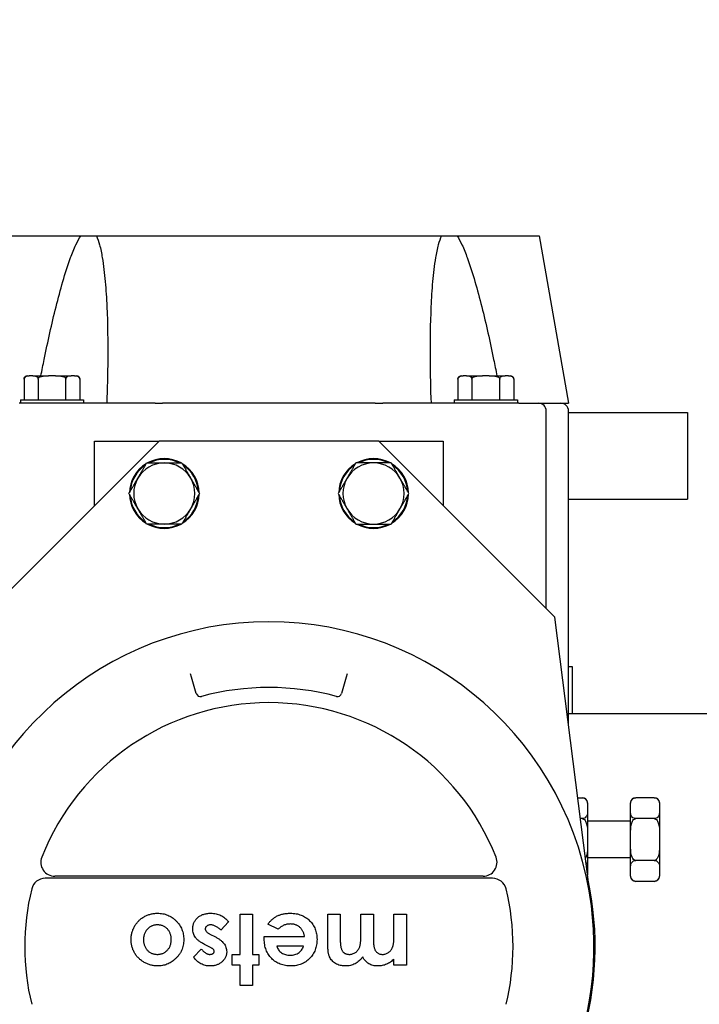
# Model space of a CAD drawing. Header units: inches. Extents: x 24 to 1128, y -58 to 748.
# Tile 316 of 656: x 394 to 399, y 652 to 659. Entities that reach past the tile are written whole.
import ezdxf

# ---------------------------------------------------------------- set-up
doc = ezdxf.new("R2010")
doc.units = ezdxf.units.IN
doc.header["$LTSCALE"] = 32
doc.header["$MEASUREMENT"] = 0
doc.layers.add('Dimension (ANSI)', color=7, linetype='Continuous', lineweight=25)
doc.layers.add('Visible (ANSI)', color=7, linetype='Continuous', lineweight=30)
doc.styles.add('Note Text (ANSI)', font='tahoma.ttf')
doc.dimstyles.new('SB Fraction-16 (ANSI)', dxfattribs={"dimscale": 32, "dimtxt": 0.125, "dimasz": 0.098425, "dimexe": 0.125, "dimexo": 0.0625, "dimgap": 0.031496, "dimtad": 0, "dimtih": 1, "dimtoh": 1, "dimdec": 4, "dimrnd": 1e-08, "dimzin": 0, "dimdsep": 46, "dimlunit": 5, "dimtxsty": 'Note Text (ANSI)', "dimcen": 0.09, "dimdle": 0.393701, "dimclrd": 256, "dimclre": 256, "dimclrt": 256, "dimadec": 0, "dimazin": 3, "dimtfac": 0.96, "dimtofl": 0, "dimtmove": 0, "dimatfit": 3, "dimfxl": 1, "dimfrac": 2, "dimtolj": 1, "dimtzin": 12, "dimlwd": -1, "dimlwe": -1, "dimarcsym": 0})

# ---------------------------------------------------------------- blocks, each defined once
blk = doc.blocks.new('*D19')
at = {"layer": 'Defpoints', "color": 0, "transparency": 16777216}
for p in [(494.2806, 695.4398), (330.5011, 563.4398), (494.2806, 563.4398)]:
    blk.add_point(p, dxfattribs=at)
at = {"layer": 'Dimension (ANSI)', "transparency": 16777216}
for p, q in [((492.2806, 695.4398), (326.5011, 695.4398)), ((330.5011, 692.2902), (330.5011, 632.5309)), ((330.5011, 566.5894), (330.5011, 626.3486)), ((492.2806, 563.4398), (326.5011, 563.4398))]:
    blk.add_line(p, q, dxfattribs=at)
for points in [[(329.9762, 692.2902), (331.026, 692.2902), (330.5011, 695.4398)], [(329.9762, 566.5894), (331.026, 566.5894), (330.5011, 563.4398)]]:
    blk.add_solid(points, dxfattribs=at)
at = {"layer": 'Dimension (ANSI)', "transparency": 16777216, "insert": (326.4205, 631.5231), "char_height": 4, "attachment_point": 1, "style": 'Note Text (ANSI)'}
blk.add_mtext('\\A1;132', dxfattribs=at)

msp = doc.modelspace()

# ---------------------------------------------------------------- linework, layer by layer
at = {"layer": 'Visible (ANSI)'}
for p, q in [((394.00551, 657.51578), (394.59321, 657.51578)), ((394.59321, 657.51578), (394.70519, 657.51578)), ((394.70519, 657.51578), (397.1783, 657.51578)), ((397.1783, 657.51578), (397.29028, 657.51578)), ((397.29028, 657.51578), (397.87797, 657.51578)), ((397.87797, 657.51578), (398.08974, 656.31478)), ((394.18674, 656.48678), (394.18674, 656.33978)), ((394.21174, 656.51178), (394.22424, 656.51178)), ((394.24924, 656.51178), (394.22424, 656.51178)), ((394.24924, 656.51178), (394.36174, 656.51178)), ((394.28674, 656.48678), (394.28674, 656.33978)), ((394.41174, 656.51178), (394.36174, 656.51178)), ((394.41174, 656.51178), (394.52424, 656.51178)), ((394.48674, 656.33978), (394.48674, 656.48678)), ((394.54924, 656.51178), (394.52424, 656.51178)), ((394.54924, 656.51178), (394.56174, 656.51178)), ((394.58674, 656.48678), (394.58674, 656.33978)), ((397.29674, 656.48678), (397.29674, 656.33978)), ((397.32174, 656.51178), (397.33424, 656.51178)), ((397.35924, 656.51178), (397.33424, 656.51178)), ((397.35924, 656.51178), (397.47174, 656.51178)), ((397.39674, 656.48678), (397.39674, 656.33978)), ((397.52174, 656.51178), (397.47174, 656.51178)), ((397.52174, 656.51178), (397.63424, 656.51178)), ((397.59674, 656.33978), (397.59674, 656.48678)), ((397.65924, 656.51178), (397.63424, 656.51178)), ((397.65924, 656.51178), (397.67174, 656.51178)), ((397.69674, 656.48678), (397.69674, 656.33978)), ((394.16024, 656.33978), (394.61324, 656.33978)), ((394.16024, 656.33978), (394.16024, 656.31478)), ((394.61324, 656.33978), (394.61324, 656.31478)), ((397.27024, 656.33978), (397.72324, 656.33978)), ((397.27024, 656.33978), (397.27024, 656.31478)), ((397.72324, 656.33978), (397.72324, 656.31478)), ((394.81933, 656.31478), (394.15074, 656.31478)), ((394.96722, 656.31478), (394.81933, 656.31478)), ((395.1253, 656.31478), (394.96722, 656.31478)), ((395.1253, 656.31478), (395.17916, 656.31478)), ((396.70433, 656.31478), (395.17916, 656.31478)), ((396.70433, 656.31478), (396.75819, 656.31478)), ((396.91627, 656.31478), (396.75819, 656.31478)), ((397.06416, 656.31478), (396.91627, 656.31478)), ((397.73274, 656.31478), (397.06416, 656.31478)), ((397.73274, 656.31478), (397.87474, 656.31478)), ((397.87474, 656.31478), (398.08974, 656.31478)), ((397.92974, 654.84178), (397.92974, 656.25978)), ((398.08974, 654.00422), (398.08974, 656.25978)), ((398.08974, 656.24728), (398.94174, 656.24728)), ((398.94174, 656.24728), (398.94174, 655.62728)), ((395.15424, 656.04228), (393.89174, 654.77978)), ((394.69174, 656.04228), (395.15424, 656.04228)), ((394.69174, 655.57978), (394.69174, 656.04228)), ((396.72924, 656.04228), (395.15424, 656.04228)), ((397.99174, 654.77978), (396.72924, 656.04228)), ((396.72924, 656.04228), (397.19174, 656.04228)), ((397.19174, 656.04228), (397.19174, 655.57978)), ((398.08974, 655.62728), (398.94174, 655.62728)), ((398.25336, 652.70938), (397.99174, 654.77978)), ((398.08974, 654.42678), (398.11471, 654.42678)), ((398.11471, 654.42678), (398.11471, 654.09028)), ((395.38742, 654.35045), (395.3805, 654.37457)), ((396.50299, 654.37457), (396.49607, 654.35045)), ((395.42119, 654.23267), (395.38742, 654.35045)), ((396.49607, 654.35045), (396.4623, 654.23267)), ((398.08974, 654.09028), (399.58363, 654.09028)), ((398.15532, 653.48528), (398.18774, 653.48528)), ((398.22524, 653.44778), (398.22524, 653.42903)), ((398.53424, 653.42903), (398.53424, 653.44778)), ((398.70374, 653.48528), (398.57174, 653.48528)), ((398.74124, 653.44778), (398.74124, 653.42903)), ((398.22524, 653.42903), (398.22524, 653.39153)), ((398.22524, 653.39153), (398.22524, 653.22278)), ((398.53424, 653.39153), (398.53424, 653.42903)), ((398.53424, 653.22278), (398.53424, 653.39153)), ((398.74124, 653.42903), (398.74124, 653.39153)), ((398.74124, 653.39153), (398.74124, 653.22278)), ((398.18774, 653.33528), (398.17427, 653.33528)), ((398.53424, 653.31653), (398.22524, 653.31653)), ((398.70374, 653.33528), (398.57174, 653.33528)), ((398.22524, 653.22278), (398.22524, 653.14778)), ((398.53424, 653.14778), (398.53424, 653.22278)), ((398.74124, 653.22278), (398.74124, 653.14778)), ((398.22524, 653.14778), (398.22524, 652.97903)), ((398.53424, 652.97903), (398.53424, 653.14778)), ((398.74124, 653.14778), (398.74124, 652.97903)), ((398.53424, 653.05403), (398.22524, 653.05403)), ((398.70374, 653.03528), (398.57174, 653.03528)), ((398.22524, 652.97903), (398.22524, 652.94153)), ((398.22524, 652.94153), (398.22524, 652.9319)), ((398.53424, 652.94153), (398.53424, 652.97903)), ((398.53424, 652.92278), (398.53424, 652.94153)), ((398.74124, 652.97903), (398.74124, 652.94153)), ((398.74124, 652.94153), (398.74124, 652.92278)), ((397.54499, 652.90728), (394.3385, 652.90728)), ((397.47682, 652.92228), (394.40666, 652.92228)), ((398.70374, 652.88528), (398.57174, 652.88528)), ((395.65203, 652.59528), (395.59764, 652.53488)), ((395.73536, 652.36181), (395.73536, 652.65027)), ((395.73536, 652.65027), (395.82511, 652.65027)), ((395.82511, 652.65027), (395.82511, 652.36181)), ((396.36357, 652.43773), (396.36357, 652.65027)), ((396.36357, 652.65027), (396.45331, 652.65027)), ((396.45331, 652.65027), (396.45331, 652.46678)), ((396.60075, 652.48711), (396.60075, 652.65027)), ((396.60075, 652.65027), (396.69049, 652.65027)), ((396.69049, 652.65027), (396.69049, 652.47509)), ((396.83793, 652.48941), (396.83793, 652.65027)), ((396.83793, 652.65027), (396.92767, 652.65027)), ((396.92767, 652.65027), (396.92767, 652.28488)), ((396.0092, 652.5418), (395.93408, 652.57755)), ((395.52392, 652.50484), (395.55367, 652.48981)), ((395.90844, 652.47309), (395.90874, 652.49001)), ((395.90874, 652.49001), (396.1969, 652.49001)), ((395.40203, 652.34127), (395.45692, 652.40027)), ((395.51761, 652.41409), (395.48516, 652.43052)), ((396.19049, 652.4195), (395.99818, 652.4195)), ((395.67767, 652.28488), (395.67767, 652.36181)), ((395.67767, 652.36181), (395.73536, 652.36181)), ((395.82511, 652.36181), (395.86998, 652.36181)), ((395.86998, 652.36181), (395.86998, 652.28488)), ((396.83793, 652.28488), (396.83793, 652.32855)), ((395.73536, 652.28488), (395.67767, 652.28488)), ((395.73536, 652.13745), (395.73536, 652.28488)), ((395.82511, 652.28488), (395.82511, 652.13745)), ((395.86998, 652.28488), (395.82511, 652.28488)), ((396.92767, 652.28488), (396.83793, 652.28488)), ((395.82511, 652.13745), (395.73536, 652.13745))]:
    msp.add_line(p, q, dxfattribs=at)
for centre, radius, start, end in [((394.21174, 656.48678), 0.025, 90, 180), ((394.56174, 656.48678), 0.025, 0, 90), ((397.32174, 656.48678), 0.025, 90, 180), ((397.67174, 656.48678), 0.025, 0, 90), ((397.87474, 656.25978), 0.055, 0, 90), ((398.03474, 656.25978), 0.055, 0, 90), ((395.19174, 655.66728), 0.25, 61.163547, 118.836453), ((395.19174, 655.66728), 0.2445, 63.599196, 116.400804), ((396.69174, 655.66728), 0.25, 61.163547, 118.836453), ((396.69174, 655.66728), 0.2445, 63.599196, 116.400804), ((395.19174, 655.66728), 0.25, 121.163547, 178.836453), ((395.19174, 655.66728), 0.2445, 123.599196, 176.400804), ((395.19174, 655.66728), 0.219, 90, 150), ((395.19174, 655.66728), 0.219, 30, 90), ((395.19174, 655.66728), 0.25, 1.163547, 58.836453), ((395.19174, 655.66728), 0.2445, 3.599196, 56.400804), ((396.69174, 655.66728), 0.25, 121.163547, 178.836453), ((396.69174, 655.66728), 0.2445, 123.599196, 176.400804), ((396.69174, 655.66728), 0.219, 90, 150), ((396.69174, 655.66728), 0.219, 30, 90), ((396.69174, 655.66728), 0.25, 1.163547, 58.836453), ((396.69174, 655.66728), 0.2445, 3.599196, 56.400804), ((395.19174, 655.66728), 0.219, 150, 210), ((395.19174, 655.66728), 0.219, 330, 30), ((396.69174, 655.66728), 0.219, 150, 210), ((396.69174, 655.66728), 0.219, 330, 30), ((395.19174, 655.66728), 0.25, 181.163547, 238.836453), ((395.19174, 655.66728), 0.2445, 183.599196, 236.400804), ((395.19174, 655.66728), 0.25, 301.163547, 358.836453), ((395.19174, 655.66728), 0.2445, 303.599196, 356.400804), ((396.69174, 655.66728), 0.25, 181.163547, 238.836453), ((396.69174, 655.66728), 0.2445, 183.599196, 236.400804), ((396.69174, 655.66728), 0.25, 301.163547, 358.836453), ((396.69174, 655.66728), 0.2445, 303.599196, 356.400804), ((395.19174, 655.66728), 0.219, 210, 270), ((395.19174, 655.66728), 0.219, 270, 330), ((396.69174, 655.66728), 0.219, 210, 270), ((396.69174, 655.66728), 0.219, 270, 330), ((395.19174, 655.66728), 0.25, 241.163547, 298.836453), ((395.19174, 655.66728), 0.2445, 243.599196, 296.400804), ((396.69174, 655.66728), 0.25, 241.163547, 298.836453), ((396.69174, 655.66728), 0.2445, 243.599196, 296.400804), ((395.94174, 652.41728), 2.33, 7.201787, 172.798213), ((395.45003, 654.24094), 0.03, 196, 285.08992), ((395.94174, 652.41728), 1.85879, 74.91008, 105.08992), ((396.43346, 654.24094), 0.03, 254.91008, 344), ((395.94174, 652.41728), 1.75, 21.510188, 158.489812), ((398.18774, 653.44778), 0.0375, 0, 90), ((398.57174, 653.44778), 0.0375, 90, 179.999125), ((398.70374, 653.44778), 0.0375, 0, 90), ((394.40666, 653.02228), 0.1, 158.489812, 270), ((397.47682, 653.02228), 0.1, 270, 21.510188), ((395.94174, 652.41728), 2.33837, 167.950185, 225), ((394.3385, 652.80728), 0.1, 90, 166.327982), ((397.54499, 652.80728), 0.1, 13.672018, 90), ((395.94174, 652.41728), 2.33837, 315, 12.049815), ((398.57174, 652.92278), 0.0375, 180.000875, 270), ((398.70374, 652.92278), 0.0375, 270, 0), ((395.94174, 652.41728), 1.75, 166.327982, 193.672018), ((395.94174, 652.41728), 1.75, 346.327982, 13.672018), ((395.94174, 652.41728), 2.33, 172.798213, 7.201787)]:
    msp.add_arc(centre, radius, start, end, dxfattribs=at)
for points, knots in [([(394.30756, 656.51178), (394.3152, 656.5508), (394.32302, 656.58984), (394.35717, 656.75634), (394.3852, 656.88313), (394.43132, 657.06752), (394.44738, 657.128), (394.48166, 657.24612), (394.49979, 657.3038), (394.53109, 657.38893), (394.54378, 657.42105), (394.5688, 657.47452), (394.58027, 657.49665), (394.59321, 657.51578)], [1.5390828, 1.5390828, 1.5390828, 1.5390828, 1.8168128, 1.8168128, 2.7252192, 2.7252192, 3.1794224, 3.1794224, 3.6336256, 3.6336256, 3.8757403, 3.8757403, 4.0568196, 4.0568196, 4.0568196, 4.0568196]), ([(394.70519, 657.51578), (394.71437, 657.49665), (394.72149, 657.47452), (394.73598, 657.42105), (394.74231, 657.38893), (394.75668, 657.3038), (394.76327, 657.24612), (394.77371, 657.128), (394.77746, 657.06752), (394.78577, 656.88313), (394.78739, 656.75634), (394.78584, 656.52398), (394.78344, 656.41872), (394.77973, 656.31478)], [4.516178, 4.516178, 4.516178, 4.516178, 4.6972572, 4.6972572, 4.939372, 4.939372, 5.3935752, 5.3935752, 5.8477784, 5.8477784, 6.7561848, 6.7561848, 7.5030635, 7.5030635, 7.5030635, 7.5030635]), ([(397.1783, 657.51578), (397.16912, 657.49665), (397.16199, 657.47452), (397.14751, 657.42105), (397.14118, 657.38893), (397.1268, 657.3038), (397.12022, 657.24612), (397.10978, 657.128), (397.10602, 657.06752), (397.09771, 656.88313), (397.0961, 656.75634), (397.09765, 656.52398), (397.10005, 656.41872), (397.10375, 656.31478)], [-4.0568196, -4.0568196, -4.0568196, -4.0568196, -3.8757403, -3.8757403, -3.6336256, -3.6336256, -3.1794224, -3.1794224, -2.7252192, -2.7252192, -1.8168128, -1.8168128, -1.069934, -1.069934, -1.069934, -1.069934]), ([(397.29028, 657.51578), (397.30321, 657.49665), (397.31468, 657.47452), (397.3397, 657.42105), (397.3524, 657.38893), (397.38369, 657.3038), (397.40183, 657.24612), (397.4361, 657.128), (397.45216, 657.06752), (397.49829, 656.88313), (397.52631, 656.75634), (397.56047, 656.58984), (397.56829, 656.5508), (397.57593, 656.51178)], [4.516178, 4.516178, 4.516178, 4.516178, 4.6972572, 4.6972572, 4.939372, 4.939372, 5.3935752, 5.3935752, 5.8477784, 5.8477784, 6.7561848, 6.7561848, 7.0339148, 7.0339148, 7.0339148, 7.0339148]), ([(394.18674, 656.48678), (394.18674, 656.48812), (394.18688, 656.48971), (394.18735, 656.49245), (394.1878, 656.49408), (394.18975, 656.49931), (394.19227, 656.50247), (394.20327, 656.51211), (394.21471, 656.51178), (394.22424, 656.51178)], [-0.26467458, -0.26467458, -0.26467458, -0.26467458, -0.25445149, -0.25445149, -0.24258428, -0.24258428, -0.20481753, -0.20481753, -0.05953154, -0.05953154, -0.05953154, -0.05953154]), ([(394.24924, 656.51178), (394.25729, 656.51178), (394.26694, 656.51168), (394.27725, 656.50602), (394.28021, 656.5037), (394.28368, 656.49886), (394.28504, 656.49624), (394.28637, 656.49156), (394.28674, 656.489), (394.28674, 656.48678)], [-0.99432153, -0.99432153, -0.99432153, -0.99432153, -0.87171996, -0.87171996, -0.83136103, -0.83136103, -0.80732819, -0.80732819, -0.7903898, -0.7903898, -0.7903898, -0.7903898]), ([(394.28674, 656.48678), (394.28674, 656.489), (394.2875, 656.49156), (394.29015, 656.49624), (394.29287, 656.49886), (394.2998, 656.5037), (394.30572, 656.50602), (394.32635, 656.51168), (394.34565, 656.51178), (394.36174, 656.51178)], [-0.26346327, -0.26346327, -0.26346327, -0.26346327, -0.24652488, -0.24652488, -0.22249204, -0.22249204, -0.18213311, -0.18213311, -0.05953154, -0.05953154, -0.05953154, -0.05953154]), ([(394.41174, 656.51178), (394.42783, 656.51178), (394.44714, 656.51168), (394.46776, 656.50602), (394.47368, 656.5037), (394.48061, 656.49886), (394.48334, 656.49624), (394.48599, 656.49156), (394.48674, 656.489), (394.48674, 656.48678)], [-0.99432153, -0.99432153, -0.99432153, -0.99432153, -0.87171996, -0.87171996, -0.83136103, -0.83136103, -0.80732819, -0.80732819, -0.7903898, -0.7903898, -0.7903898, -0.7903898]), ([(394.48674, 656.48678), (394.48674, 656.48812), (394.48688, 656.48971), (394.48735, 656.49245), (394.4878, 656.49408), (394.48975, 656.49931), (394.49227, 656.50247), (394.50327, 656.51211), (394.51471, 656.51178), (394.52424, 656.51178)], [-0.26467458, -0.26467458, -0.26467458, -0.26467458, -0.25445149, -0.25445149, -0.24258428, -0.24258428, -0.20481753, -0.20481753, -0.05953154, -0.05953154, -0.05953154, -0.05953154]), ([(394.54924, 656.51178), (394.55878, 656.51178), (394.57022, 656.51211), (394.58122, 656.50247), (394.58374, 656.49931), (394.58568, 656.49408), (394.58614, 656.49245), (394.58661, 656.48971), (394.58674, 656.48812), (394.58674, 656.48678)], [-0.99916678, -0.99916678, -0.99916678, -0.99916678, -0.85388079, -0.85388079, -0.81611404, -0.81611404, -0.80424683, -0.80424683, -0.79402374, -0.79402374, -0.79402374, -0.79402374]), ([(397.29674, 656.48678), (397.29674, 656.48812), (397.29688, 656.48971), (397.29735, 656.49245), (397.2978, 656.49408), (397.29975, 656.49931), (397.30227, 656.50247), (397.31327, 656.51211), (397.32471, 656.51178), (397.33424, 656.51178)], [-0.26467458, -0.26467458, -0.26467458, -0.26467458, -0.25445149, -0.25445149, -0.24258428, -0.24258428, -0.20481753, -0.20481753, -0.05953154, -0.05953154, -0.05953154, -0.05953154]), ([(397.35924, 656.51178), (397.36878, 656.51178), (397.38022, 656.51211), (397.39122, 656.50247), (397.39374, 656.49931), (397.39568, 656.49408), (397.39614, 656.49245), (397.39661, 656.48971), (397.39674, 656.48812), (397.39674, 656.48678)], [-0.99916678, -0.99916678, -0.99916678, -0.99916678, -0.85388079, -0.85388079, -0.81611404, -0.81611404, -0.80424683, -0.80424683, -0.79402374, -0.79402374, -0.79402374, -0.79402374]), ([(397.39674, 656.48678), (397.39674, 656.489), (397.3975, 656.49156), (397.40015, 656.49624), (397.40287, 656.49886), (397.4098, 656.5037), (397.41572, 656.50602), (397.43635, 656.51168), (397.45565, 656.51178), (397.47174, 656.51178)], [-0.26346327, -0.26346327, -0.26346327, -0.26346327, -0.24652488, -0.24652488, -0.22249204, -0.22249204, -0.18213311, -0.18213311, -0.05953154, -0.05953154, -0.05953154, -0.05953154]), ([(397.52174, 656.51178), (397.53783, 656.51178), (397.55714, 656.51168), (397.57776, 656.50602), (397.58368, 656.5037), (397.59061, 656.49886), (397.59334, 656.49624), (397.59599, 656.49156), (397.59674, 656.489), (397.59674, 656.48678)], [-0.99432153, -0.99432153, -0.99432153, -0.99432153, -0.87171996, -0.87171996, -0.83136103, -0.83136103, -0.80732819, -0.80732819, -0.7903898, -0.7903898, -0.7903898, -0.7903898]), ([(397.59674, 656.48678), (397.59674, 656.489), (397.59712, 656.49156), (397.59845, 656.49624), (397.59981, 656.49886), (397.60327, 656.5037), (397.60623, 656.50602), (397.61655, 656.51168), (397.6262, 656.51178), (397.63424, 656.51178)], [-0.26346327, -0.26346327, -0.26346327, -0.26346327, -0.24652488, -0.24652488, -0.22249204, -0.22249204, -0.18213311, -0.18213311, -0.05953154, -0.05953154, -0.05953154, -0.05953154]), ([(397.65924, 656.51178), (397.66729, 656.51178), (397.67694, 656.51168), (397.68725, 656.50602), (397.69021, 656.5037), (397.69368, 656.49886), (397.69504, 656.49624), (397.69637, 656.49156), (397.69674, 656.489), (397.69674, 656.48678)], [-0.99432153, -0.99432153, -0.99432153, -0.99432153, -0.87171996, -0.87171996, -0.83136103, -0.83136103, -0.80732819, -0.80732819, -0.7903898, -0.7903898, -0.7903898, -0.7903898]), ([(398.18774, 653.48528), (398.18976, 653.48528), (398.19213, 653.48507), (398.19625, 653.48437), (398.1987, 653.48369), (398.20653, 653.48077), (398.21128, 653.47699), (398.22, 653.46704), (398.22249, 653.45946), (398.22515, 653.44403), (398.22524, 653.43618), (398.22524, 653.42903)], [-0.39701187, -0.39701187, -0.39701187, -0.39701187, -0.38167724, -0.38167724, -0.36387641, -0.36387641, -0.30722629, -0.30722629, -0.1982618, -0.1982618, -0.08929732, -0.08929732, -0.08929732, -0.08929732]), ([(398.53424, 653.42903), (398.53424, 653.43618), (398.53433, 653.44403), (398.53699, 653.45946), (398.53949, 653.46704), (398.54821, 653.47699), (398.55295, 653.48077), (398.56079, 653.48369), (398.56324, 653.48437), (398.56735, 653.48507), (398.56973, 653.48528), (398.57174, 653.48528)], [0.88332105, 0.88332105, 0.88332105, 0.88332105, 0.99228554, 0.99228554, 1.10125003, 1.10125003, 1.15790015, 1.15790015, 1.17570098, 1.17570098, 1.19103561, 1.19103561, 1.19103561, 1.19103561]), ([(398.70374, 653.48528), (398.70708, 653.48528), (398.71091, 653.48471), (398.71793, 653.48273), (398.72187, 653.48068), (398.72912, 653.47548), (398.7326, 653.47104), (398.74109, 653.45558), (398.74124, 653.4411), (398.74124, 653.42903)], [-0.3951949, -0.3951949, -0.3951949, -0.3951949, -0.36978732, -0.36978732, -0.33373806, -0.33373806, -0.27319967, -0.27319967, -0.08929732, -0.08929732, -0.08929732, -0.08929732]), ([(398.22524, 653.39153), (398.22524, 653.37946), (398.22509, 653.36498), (398.2166, 653.34952), (398.21312, 653.34508), (398.20587, 653.33988), (398.20193, 653.33783), (398.19491, 653.33585), (398.19108, 653.33528), (398.18774, 653.33528)], [-1.49148229, -1.49148229, -1.49148229, -1.49148229, -1.30757994, -1.30757994, -1.24704154, -1.24704154, -1.21099229, -1.21099229, -1.1855847, -1.1855847, -1.1855847, -1.1855847]), ([(398.57174, 653.33528), (398.56973, 653.33528), (398.56735, 653.33549), (398.56324, 653.33619), (398.56079, 653.33687), (398.55295, 653.33979), (398.54821, 653.34357), (398.53949, 653.35352), (398.53699, 653.3611), (398.53433, 653.37652), (398.53424, 653.38438), (398.53424, 653.39153)], [-1.19103561, -1.19103561, -1.19103561, -1.19103561, -1.17570098, -1.17570098, -1.15790015, -1.15790015, -1.10125003, -1.10125003, -0.99228554, -0.99228554, -0.88332105, -0.88332105, -0.88332105, -0.88332105]), ([(398.74124, 653.39153), (398.74124, 653.38438), (398.74115, 653.37652), (398.73849, 653.3611), (398.736, 653.35352), (398.72728, 653.34357), (398.72253, 653.33979), (398.7147, 653.33687), (398.71225, 653.33619), (398.70813, 653.33549), (398.70576, 653.33528), (398.70374, 653.33528)], [-1.49875016, -1.49875016, -1.49875016, -1.49875016, -1.38978567, -1.38978567, -1.28082118, -1.28082118, -1.22417107, -1.22417107, -1.20637024, -1.20637024, -1.19103561, -1.19103561, -1.19103561, -1.19103561]), ([(398.18774, 653.33528), (398.19108, 653.33528), (398.19491, 653.33415), (398.20193, 653.33017), (398.20587, 653.32608), (398.21312, 653.31569), (398.2166, 653.30681), (398.22509, 653.27587), (398.22524, 653.24691), (398.22524, 653.22278)], [-0.3951949, -0.3951949, -0.3951949, -0.3951949, -0.36978732, -0.36978732, -0.33373806, -0.33373806, -0.27319967, -0.27319967, -0.08929732, -0.08929732, -0.08929732, -0.08929732]), ([(398.53424, 653.22278), (398.53424, 653.24691), (398.5344, 653.27587), (398.54289, 653.30681), (398.54636, 653.31569), (398.55362, 653.32608), (398.55755, 653.33017), (398.56457, 653.33415), (398.56841, 653.33528), (398.57174, 653.33528)], [0.87968712, 0.87968712, 0.87968712, 0.87968712, 1.06358947, 1.06358947, 1.12412786, 1.12412786, 1.16017712, 1.16017712, 1.1855847, 1.1855847, 1.1855847, 1.1855847]), ([(398.70374, 653.33528), (398.70708, 653.33528), (398.71091, 653.33415), (398.71793, 653.33017), (398.72187, 653.32608), (398.72912, 653.31569), (398.7326, 653.30681), (398.74109, 653.27587), (398.74124, 653.24691), (398.74124, 653.22278)], [-0.3951949, -0.3951949, -0.3951949, -0.3951949, -0.36978732, -0.36978732, -0.33373806, -0.33373806, -0.27319967, -0.27319967, -0.08929732, -0.08929732, -0.08929732, -0.08929732]), ([(398.22524, 653.14778), (398.22524, 653.12365), (398.22509, 653.09469), (398.21686, 653.06469), (398.21396, 653.05704), (398.2102, 653.05086)], [-1.49148229, -1.49148229, -1.49148229, -1.49148229, -1.30757994, -1.30757994, -1.25448378, -1.25448378, -1.25448378, -1.25448378]), ([(398.57174, 653.03528), (398.56841, 653.03528), (398.56457, 653.03641), (398.55755, 653.04039), (398.55362, 653.04448), (398.54636, 653.05487), (398.54289, 653.06375), (398.5344, 653.09469), (398.53424, 653.12365), (398.53424, 653.14778)], [-1.1855847, -1.1855847, -1.1855847, -1.1855847, -1.16017712, -1.16017712, -1.12412786, -1.12412786, -1.06358947, -1.06358947, -0.87968712, -0.87968712, -0.87968712, -0.87968712]), ([(398.74124, 653.14778), (398.74124, 653.13348), (398.74115, 653.11777), (398.73849, 653.08692), (398.736, 653.07177), (398.72728, 653.05186), (398.72253, 653.0443), (398.7147, 653.03846), (398.71225, 653.0371), (398.70813, 653.0357), (398.70576, 653.03528), (398.70374, 653.03528)], [-1.49875016, -1.49875016, -1.49875016, -1.49875016, -1.38978567, -1.38978567, -1.28082118, -1.28082118, -1.22417107, -1.22417107, -1.20637024, -1.20637024, -1.19103561, -1.19103561, -1.19103561, -1.19103561]), ([(398.21352, 653.02435), (398.2157, 653.02201), (398.21744, 653.0195), (398.22509, 653.00558), (398.22524, 652.9911), (398.22524, 652.97903)], [-0.3093789, -0.3093789, -0.3093789, -0.3093789, -0.27319967, -0.27319967, -0.08929732, -0.08929732, -0.08929732, -0.08929732]), ([(398.53424, 652.97903), (398.53424, 652.9911), (398.5344, 653.00558), (398.54289, 653.02104), (398.54636, 653.02548), (398.55362, 653.03068), (398.55755, 653.03273), (398.56457, 653.03471), (398.56841, 653.03528), (398.57174, 653.03528)], [0.87968712, 0.87968712, 0.87968712, 0.87968712, 1.06358947, 1.06358947, 1.12412786, 1.12412786, 1.16017712, 1.16017712, 1.1855847, 1.1855847, 1.1855847, 1.1855847]), ([(398.70374, 653.03528), (398.70708, 653.03528), (398.71091, 653.03471), (398.71793, 653.03273), (398.72187, 653.03068), (398.72912, 653.02548), (398.7326, 653.02104), (398.74109, 653.00558), (398.74124, 652.9911), (398.74124, 652.97903)], [-0.3951949, -0.3951949, -0.3951949, -0.3951949, -0.36978732, -0.36978732, -0.33373806, -0.33373806, -0.27319967, -0.27319967, -0.08929732, -0.08929732, -0.08929732, -0.08929732]), ([(398.57174, 652.88528), (398.56973, 652.88528), (398.56735, 652.88549), (398.56324, 652.88619), (398.56079, 652.88687), (398.55295, 652.88979), (398.54821, 652.89357), (398.53949, 652.90352), (398.53699, 652.9111), (398.53433, 652.92652), (398.53424, 652.93438), (398.53424, 652.94153)], [-1.19103561, -1.19103561, -1.19103561, -1.19103561, -1.17570098, -1.17570098, -1.15790015, -1.15790015, -1.10125003, -1.10125003, -0.99228554, -0.99228554, -0.88332105, -0.88332105, -0.88332105, -0.88332105]), ([(398.74124, 652.94153), (398.74124, 652.93438), (398.74115, 652.92652), (398.73849, 652.9111), (398.736, 652.90352), (398.72728, 652.89357), (398.72253, 652.88979), (398.7147, 652.88687), (398.71225, 652.88619), (398.70813, 652.88549), (398.70576, 652.88528), (398.70374, 652.88528)], [-1.49875016, -1.49875016, -1.49875016, -1.49875016, -1.38978567, -1.38978567, -1.28082118, -1.28082118, -1.22417107, -1.22417107, -1.20637024, -1.20637024, -1.19103561, -1.19103561, -1.19103561, -1.19103561]), ([(394.95331, 652.46728), (394.95339, 652.47149), (394.95354, 652.47985), (394.95477, 652.4923), (394.95681, 652.50453), (394.95945, 652.51661), (394.96312, 652.52839), (394.96741, 652.54003), (394.97268, 652.55139), (394.9785, 652.56258), (394.98515, 652.57328), (394.99229, 652.58352), (395.00021, 652.59302), (395.00846, 652.6021), (395.01744, 652.61042), (395.027, 652.61815), (395.03707, 652.62536), (395.04771, 652.63189), (395.0588, 652.63762), (395.07013, 652.64279), (395.08178, 652.6471), (395.09373, 652.65061), (395.10598, 652.65333), (395.1185, 652.65518), (395.13127, 652.65646), (395.13987, 652.65661), (395.14422, 652.65668)], [0, 0, 0, 0, 0.0421678, 0.0838391, 0.1251923, 0.1663354, 0.207602, 0.2486701, 0.2905824, 0.3329262, 0.3749784, 0.4167409, 0.4578568, 0.498809, 0.539516, 0.5804204, 0.62191, 0.6635021, 0.7053943, 0.7468637, 0.7882454, 0.8297364, 0.8715324, 0.9138247, 0.9564949, 1, 1, 1, 1]), ([(395.14422, 652.65668), (395.15057, 652.65649), (395.16309, 652.65613), (395.18152, 652.65361), (395.19923, 652.64928), (395.21625, 652.64324), (395.23259, 652.6355), (395.24811, 652.62592), (395.26297, 652.61469), (395.27692, 652.60191), (395.28969, 652.58788), (395.30085, 652.57291), (395.31032, 652.55722), (395.3181, 652.54079), (395.32411, 652.52359), (395.32845, 652.50568), (395.33097, 652.48701), (395.33133, 652.47433), (395.33152, 652.46788)], [0, 0, 0, 0, 0.0643749, 0.126884, 0.1882007, 0.2488941, 0.3095988, 0.3711253, 0.4334655, 0.4981431, 0.5625928, 0.6254745, 0.6871145, 0.748125, 0.8094567, 0.8714311, 0.9346109, 1, 1, 1, 1]), ([(395.39562, 652.5452), (395.39575, 652.54911), (395.396, 652.55677), (395.39759, 652.56803), (395.40045, 652.57875), (395.40422, 652.58907), (395.40929, 652.59883), (395.41545, 652.60805), (395.4226, 652.61688), (395.43092, 652.62499), (395.44004, 652.63255), (395.45017, 652.63891), (395.46088, 652.64451), (395.47244, 652.64887), (395.48469, 652.65242), (395.49774, 652.65487), (395.51153, 652.65641), (395.52098, 652.65659), (395.52583, 652.65668)], [0, 0, 0, 0, 0.0610375, 0.1194667, 0.1770912, 0.2338017, 0.290658, 0.3481694, 0.4066751, 0.4674631, 0.5293047, 0.5911617, 0.6538426, 0.7175075, 0.7836339, 0.8526055, 0.9244095, 1, 1, 1, 1]), ([(395.52583, 652.65668), (395.53225, 652.65647), (395.54485, 652.65607), (395.56325, 652.65328), (395.58063, 652.64844), (395.597, 652.64166), (395.61245, 652.63302), (395.62677, 652.62231), (395.64021, 652.60979), (395.64803, 652.60019), (395.65203, 652.59528)], [0, 0, 0, 0, 0.1321127, 0.2593255, 0.3820323, 0.5024963, 0.6231014, 0.745417, 0.8698661, 1, 1, 1, 1]), ([(395.93408, 652.57755), (395.93645, 652.58082), (395.94113, 652.5873), (395.94878, 652.59641), (395.95677, 652.60491), (395.96509, 652.61275), (395.97376, 652.6199), (395.98276, 652.62645), (395.99222, 652.63221), (396.00194, 652.63749), (396.01213, 652.64201), (396.02277, 652.64586), (396.03379, 652.64934), (396.04536, 652.652), (396.05736, 652.6541), (396.06983, 652.65559), (396.08277, 652.65651), (396.09156, 652.65662), (396.09604, 652.65668)], [0, 0, 0, 0, 0.0642597, 0.1273282, 0.18942, 0.250008, 0.3093311, 0.3683866, 0.4271417, 0.4856871, 0.5445048, 0.6045863, 0.6658315, 0.7286686, 0.793472, 0.8599139, 0.9287016, 1, 1, 1, 1]), ([(396.09604, 652.65668), (396.10292, 652.65654), (396.11641, 652.65626), (396.13613, 652.65371), (396.15486, 652.64948), (396.17266, 652.64373), (396.18944, 652.63614), (396.20521, 652.62685), (396.22013, 652.61605), (396.23374, 652.6035), (396.24614, 652.58985), (396.25704, 652.57518), (396.26615, 652.55961), (396.27364, 652.54323), (396.27946, 652.52601), (396.28365, 652.50794), (396.28623, 652.48902), (396.2865, 652.47613), (396.28664, 652.46958)], [0, 0, 0, 0, 0.0689728, 0.1350793, 0.1988756, 0.2611924, 0.322136, 0.3830172, 0.4443152, 0.5063628, 0.5681854, 0.6289441, 0.6890789, 0.7486657, 0.809078, 0.8709178, 0.9343702, 1, 1, 1, 1]), ([(395.14291, 652.57335), (395.1394, 652.57325), (395.13252, 652.57305), (395.12243, 652.5716), (395.11279, 652.56932), (395.10358, 652.5661), (395.09485, 652.56188), (395.08659, 652.55671), (395.07871, 652.5507), (395.07148, 652.54367), (395.06479, 652.53604), (395.05892, 652.52776), (395.05401, 652.51892), (395.04999, 652.50955), (395.04687, 652.49969), (395.04471, 652.48928), (395.04322, 652.47837), (395.04311, 652.47089), (395.04305, 652.46708)], [0, 0, 0, 0, 0.064469, 0.1263967, 0.1869392, 0.2460992, 0.3053481, 0.3645717, 0.4249244, 0.4869522, 0.5495505, 0.6111493, 0.6729219, 0.7350103, 0.7980486, 0.8626429, 0.9300413, 1, 1, 1, 1]), ([(395.24177, 652.46708), (395.24171, 652.47095), (395.24158, 652.47853), (395.24025, 652.48959), (395.23806, 652.50009), (395.23494, 652.51001), (395.23102, 652.51942), (395.22621, 652.52826), (395.22047, 652.53649), (395.21395, 652.5441), (395.20681, 652.551), (395.199, 652.55693), (395.19082, 652.56207), (395.1821, 652.56621), (395.17297, 652.5694), (395.16338, 652.57175), (395.1533, 652.57302), (395.14642, 652.57323), (395.14291, 652.57335)], [0, 0, 0, 0, 0.0713582, 0.1394558, 0.204809, 0.2685875, 0.330587, 0.3922135, 0.4536095, 0.5150917, 0.5764016, 0.6360395, 0.6954074, 0.7539806, 0.8132848, 0.8733773, 0.9353738, 1, 1, 1, 1]), ([(395.48516, 652.43052), (395.48103, 652.43261), (395.47302, 652.43668), (395.46176, 652.44324), (395.45136, 652.44961), (395.44203, 652.45612), (395.43371, 652.46269), (395.42646, 652.46936), (395.4201, 652.47594), (395.41302, 652.48475), (395.40593, 652.49648), (395.40002, 652.51175), (395.39625, 652.52809), (395.39583, 652.5394), (395.39562, 652.5452)], [0, 0, 0, 0, 0.0897245, 0.1740823, 0.2525535, 0.3259769, 0.3945979, 0.457803, 0.5168462, 0.5716216, 0.6767186, 0.7810237, 0.8877811, 1, 1, 1, 1]), ([(395.52422, 652.57335), (395.52145, 652.57327), (395.5161, 652.57311), (395.50851, 652.5715), (395.50178, 652.5688), (395.49607, 652.56504), (395.49132, 652.56074), (395.48798, 652.55584), (395.48577, 652.55065), (395.4855, 652.54703), (395.48536, 652.5452)], [0, 0, 0, 0, 0.1568765, 0.3015599, 0.4360959, 0.5643054, 0.6857716, 0.7956684, 0.8972681, 1, 1, 1, 1]), ([(395.48536, 652.5452), (395.48548, 652.54348), (395.48573, 652.53996), (395.48769, 652.53475), (395.49077, 652.52959), (395.49504, 652.52448), (395.50055, 652.51944), (395.5073, 652.51451), (395.51512, 652.50945), (395.52089, 652.50642), (395.52392, 652.50484)], [0, 0, 0, 0, 0.0880833, 0.180852, 0.2823447, 0.395671, 0.5219055, 0.6653045, 0.8242263, 1, 1, 1, 1]), ([(395.59764, 652.53488), (395.59499, 652.53768), (395.58973, 652.54323), (395.58086, 652.55055), (395.57148, 652.55721), (395.56148, 652.56281), (395.55147, 652.56734), (395.54188, 652.57073), (395.53286, 652.57286), (395.52701, 652.57319), (395.52422, 652.57335)], [0, 0, 0, 0, 0.1359827, 0.2699702, 0.4054762, 0.5423007, 0.6743102, 0.7929593, 0.9017302, 1, 1, 1, 1]), ([(396.09504, 652.57976), (396.09092, 652.57965), (396.08282, 652.57943), (396.07095, 652.57754), (396.05947, 652.57467), (396.04849, 652.57041), (396.03788, 652.56511), (396.02782, 652.5585), (396.01813, 652.55078), (396.01222, 652.54483), (396.0092, 652.5418)], [0, 0, 0, 0, 0.1276293, 0.2513398, 0.3722487, 0.4942806, 0.6161805, 0.739791, 0.8673362, 1, 1, 1, 1]), ([(396.1969, 652.49001), (396.19631, 652.49336), (396.19516, 652.49994), (396.19265, 652.5095), (396.18945, 652.5185), (396.18562, 652.52697), (396.18121, 652.53495), (396.17608, 652.54239), (396.17027, 652.5493), (396.16383, 652.55563), (396.15686, 652.56131), (396.1494, 652.56629), (396.14144, 652.57036), (396.13307, 652.5738), (396.12423, 652.57653), (396.1149, 652.5784), (396.10511, 652.57951), (396.09845, 652.57967), (396.09504, 652.57976)], [0, 0, 0, 0, 0.068206, 0.1340302, 0.1980353, 0.259813, 0.3204055, 0.3806263, 0.4410259, 0.501202, 0.5616907, 0.6211613, 0.6808015, 0.740903, 0.8025824, 0.8661864, 0.9316, 1, 1, 1, 1]), ([(395.14462, 652.27847), (395.14037, 652.27855), (395.13197, 652.2787), (395.11946, 652.27994), (395.10716, 652.28197), (395.09501, 652.2846), (395.08312, 652.28829), (395.07144, 652.29271), (395.05984, 652.29778), (395.04863, 652.30382), (395.03772, 652.31037), (395.02737, 652.3176), (395.01768, 652.32544), (395.00846, 652.33372), (395.00014, 652.3428), (394.9922, 652.35223), (394.98505, 652.36237), (394.97843, 652.37295), (394.97254, 652.38393), (394.96743, 652.39522), (394.96299, 652.40666), (394.95951, 652.41841), (394.95664, 652.43029), (394.95482, 652.44246), (394.95353, 652.4548), (394.95338, 652.4631), (394.95331, 652.46728)], [0, 0, 0, 0, 0.0425985, 0.0843643, 0.1261423, 0.1677058, 0.209066, 0.2509729, 0.2931485, 0.3360415, 0.3787612, 0.4208927, 0.4626222, 0.5039144, 0.5451876, 0.5861381, 0.6277219, 0.6695845, 0.7114324, 0.7526905, 0.7939705, 0.8345917, 0.8755766, 0.9166395, 0.9580717, 1, 1, 1, 1]), ([(395.04305, 652.46708), (395.04312, 652.46327), (395.04325, 652.45579), (395.04458, 652.44486), (395.04675, 652.43449), (395.04991, 652.42472), (395.05381, 652.41543), (395.05862, 652.40669), (395.06439, 652.39852), (395.07094, 652.39097), (395.07818, 652.38417), (395.08586, 652.3781), (395.09416, 652.37308), (395.10292, 652.36894), (395.11216, 652.36576), (395.12188, 652.36339), (395.1321, 652.36214), (395.13907, 652.36192), (395.14261, 652.36181)], [0, 0, 0, 0, 0.0702434, 0.1378403, 0.2026975, 0.2654055, 0.3269384, 0.3881253, 0.4491166, 0.5111008, 0.5720859, 0.6321973, 0.691339, 0.7505639, 0.8105458, 0.8713348, 0.9346536, 1, 1, 1, 1]), ([(395.14261, 652.36181), (395.14609, 652.36192), (395.15293, 652.36215), (395.163, 652.36337), (395.17252, 652.36587), (395.18169, 652.36905), (395.19033, 652.3733), (395.1987, 652.37828), (395.20635, 652.38451), (395.21365, 652.39134), (395.22028, 652.39893), (395.22593, 652.40719), (395.23098, 652.41582), (395.2348, 652.42513), (395.23797, 652.43486), (395.24011, 652.44517), (395.24161, 652.45595), (395.24172, 652.46333), (395.24177, 652.46708)], [0, 0, 0, 0, 0.0644156, 0.1268029, 0.1874227, 0.2465175, 0.3062853, 0.3657031, 0.4264774, 0.4886218, 0.5508955, 0.6126785, 0.673914, 0.7357342, 0.798735, 0.8632901, 0.9306652, 1, 1, 1, 1]), ([(395.33152, 652.46788), (395.33132, 652.46099), (395.33095, 652.44745), (395.32795, 652.42761), (395.32318, 652.40862), (395.31632, 652.39053), (395.30755, 652.3733), (395.29686, 652.35697), (395.28417, 652.34153), (395.27446, 652.3322), (395.26952, 652.32745)], [0, 0, 0, 0, 0.1304891, 0.2564737, 0.3792365, 0.5009777, 0.6223665, 0.7448551, 0.8702585, 1, 1, 1, 1]), ([(395.55367, 652.48981), (395.56042, 652.48619), (395.57337, 652.47925), (395.59088, 652.46734), (395.6057, 652.45466), (395.61784, 652.44128), (395.62751, 652.42723), (395.63426, 652.41235), (395.63851, 652.39676), (395.63897, 652.38611), (395.63921, 652.38074)], [0, 0, 0, 0, 0.157, 0.3013811, 0.4334689, 0.5561608, 0.6710903, 0.7817378, 0.8900521, 1, 1, 1, 1]), ([(396.10015, 652.27847), (396.09323, 652.27862), (396.07964, 652.2789), (396.05978, 652.28143), (396.04093, 652.28568), (396.023, 652.29139), (396.00622, 652.29917), (395.99022, 652.30823), (395.9754, 652.31927), (395.96158, 652.33175), (395.94911, 652.3456), (395.93821, 652.36065), (395.92893, 652.37674), (395.92141, 652.39395), (395.9156, 652.41222), (395.9114, 652.43153), (395.90885, 652.45195), (395.90858, 652.46593), (395.90844, 652.47309)], [0, 0, 0, 0, 0.0675001, 0.1325295, 0.1949803, 0.2559819, 0.3157678, 0.3751797, 0.4350721, 0.495743, 0.5566558, 0.6166191, 0.6767583, 0.7376014, 0.7995332, 0.8635746, 0.9302207, 1, 1, 1, 1]), ([(396.28664, 652.46958), (396.2865, 652.46286), (396.28622, 652.44964), (396.28368, 652.43029), (396.27945, 652.41182), (396.27361, 652.39421), (396.26624, 652.37741), (396.25701, 652.36157), (396.24615, 652.34662), (396.23379, 652.33264), (396.22012, 652.32003), (396.20559, 652.30878), (396.19004, 652.29942), (396.17365, 652.29185), (396.15652, 652.2857), (396.13846, 652.2816), (396.11959, 652.27886), (396.1067, 652.2786), (396.10015, 652.27847)], [0, 0, 0, 0, 0.0674505, 0.1327059, 0.1956628, 0.2574808, 0.3187287, 0.379576, 0.4412811, 0.5039903, 0.5666294, 0.6278599, 0.6881829, 0.7484874, 0.8089361, 0.8705865, 0.9342247, 1, 1, 1, 1]), ([(396.45331, 652.46678), (396.45339, 652.46187), (396.45353, 652.45245), (396.45414, 652.43893), (396.4555, 652.42668), (396.4571, 652.41562), (396.45939, 652.4058), (396.46218, 652.39721), (396.46542, 652.38983), (396.46933, 652.38367), (396.4737, 652.37847), (396.47857, 652.37402), (396.48388, 652.37023), (396.48968, 652.36699), (396.49612, 652.3648), (396.50299, 652.36308), (396.51033, 652.36191), (396.51541, 652.36184), (396.51801, 652.36181)], [0, 0, 0, 0, 0.1043212, 0.2002351, 0.2872866, 0.3662604, 0.4376827, 0.5011798, 0.5580212, 0.6084121, 0.6557431, 0.7019437, 0.7482151, 0.7942519, 0.8425045, 0.8922368, 0.9446165, 1, 1, 1, 1]), ([(396.51801, 652.36181), (396.52203, 652.36195), (396.52992, 652.36222), (396.54142, 652.36483), (396.55224, 652.36909), (396.56233, 652.37488), (396.5715, 652.38212), (396.57951, 652.39071), (396.58613, 652.40069), (396.59071, 652.40996), (396.59358, 652.41833), (396.5956, 652.42551), (396.59717, 652.43362), (396.5984, 652.44259), (396.59959, 652.45246), (396.60017, 652.46323), (396.60076, 652.47488), (396.60075, 652.48293), (396.60075, 652.48711)], [0, 0, 0, 0, 0.0706196, 0.1385769, 0.2060735, 0.2744632, 0.3426004, 0.4107401, 0.4801184, 0.5526005, 0.5917843, 0.635663, 0.6835688, 0.7369646, 0.7948709, 0.8584209, 0.9265985, 1, 1, 1, 1]), ([(396.69049, 652.47509), (396.6905, 652.47118), (396.69051, 652.46367), (396.69095, 652.45281), (396.69153, 652.44279), (396.69233, 652.43358), (396.69327, 652.42518), (396.69461, 652.41763), (396.69603, 652.41091), (396.69845, 652.40328), (396.70187, 652.39482), (396.70697, 652.38585), (396.71315, 652.37833), (396.72023, 652.37222), (396.72824, 652.36757), (396.73696, 652.36411), (396.74657, 652.36224), (396.75318, 652.36195), (396.7566, 652.36181)], [0, 0, 0, 0, 0.0785305, 0.1510672, 0.2183055, 0.2802867, 0.3370636, 0.3881523, 0.4342343, 0.4749941, 0.5490306, 0.6172962, 0.6816626, 0.743542, 0.8043196, 0.8670126, 0.931379, 1, 1, 1, 1]), ([(396.7566, 652.36181), (396.76045, 652.36194), (396.76809, 652.3622), (396.77921, 652.36498), (396.78985, 652.36916), (396.79977, 652.37512), (396.80879, 652.38253), (396.81672, 652.39136), (396.82331, 652.40161), (396.82791, 652.41113), (396.83073, 652.41971), (396.83281, 652.42707), (396.83432, 652.43536), (396.83559, 652.44449), (396.83676, 652.45447), (396.83735, 652.46534), (396.83794, 652.47709), (396.83793, 652.4852), (396.83793, 652.48941)], [0, 0, 0, 0, 0.0674333, 0.1335522, 0.1997047, 0.2671202, 0.3352777, 0.4036283, 0.4742054, 0.5479942, 0.5881356, 0.6324116, 0.6818573, 0.7356294, 0.793897, 0.8577893, 0.9262924, 1, 1, 1, 1]), ([(395.45692, 652.40027), (395.45966, 652.39724), (395.4649, 652.39144), (395.47292, 652.38353), (395.48083, 652.37694), (395.48847, 652.37141), (395.496, 652.36717), (395.50335, 652.36412), (395.51054, 652.36218), (395.5153, 652.36193), (395.51761, 652.36181)], [0, 0, 0, 0, 0.1659558, 0.3174106, 0.4569503, 0.5833267, 0.6998463, 0.8068294, 0.9061161, 1, 1, 1, 1]), ([(395.54946, 652.38414), (395.5492, 652.3865), (395.54866, 652.39138), (395.54494, 652.39705), (395.54002, 652.40123), (395.53435, 652.40512), (395.52666, 652.40947), (395.52083, 652.41245), (395.51761, 652.41409)], [0, 0, 0, 0, 0.1527836, 0.3170083, 0.4248891, 0.5733822, 0.7644717, 1, 1, 1, 1]), ([(395.51761, 652.36181), (395.51996, 652.36188), (395.52444, 652.36202), (395.53077, 652.36319), (395.53633, 652.36522), (395.54103, 652.36798), (395.54481, 652.37139), (395.54746, 652.37529), (395.54924, 652.37956), (395.54939, 652.38259), (395.54946, 652.38414)], [0, 0, 0, 0, 0.1618835, 0.3099566, 0.4429114, 0.569225, 0.6852435, 0.7915512, 0.8931671, 1, 1, 1, 1]), ([(395.63921, 652.38074), (395.63913, 652.37726), (395.63897, 652.37043), (395.63726, 652.3604), (395.63469, 652.35075), (395.63105, 652.34148), (395.62639, 652.33258), (395.62069, 652.32408), (395.61387, 652.316), (395.60614, 652.30836), (395.59758, 652.3014), (395.58841, 652.29524), (395.57866, 652.28999), (395.56827, 652.2858), (395.55735, 652.28247), (395.54583, 652.28021), (395.53378, 652.27877), (395.52553, 652.27857), (395.52132, 652.27847)], [0, 0, 0, 0, 0.0599397, 0.1176714, 0.1749276, 0.2318004, 0.2889639, 0.3478803, 0.4079526, 0.4710492, 0.5348846, 0.5979523, 0.661311, 0.725346, 0.7909077, 0.8578574, 0.9274074, 1, 1, 1, 1]), ([(395.99818, 652.4195), (395.99988, 652.41493), (396.00324, 652.40584), (396.01085, 652.39331), (396.02094, 652.38245), (396.03268, 652.37284), (396.04609, 652.36503), (396.06076, 652.35938), (396.07649, 652.356), (396.08731, 652.3556), (396.09283, 652.3554)], [0, 0, 0, 0, 0.1192798, 0.2371592, 0.3564895, 0.4809607, 0.6078294, 0.735017, 0.8646887, 1, 1, 1, 1]), ([(396.09283, 652.3554), (396.09887, 652.35559), (396.11067, 652.35597), (396.12768, 652.36002), (396.14373, 652.36607), (396.1532, 652.3723), (396.15794, 652.37543)], [0, 0, 0, 0, 0.2610489, 0.5102963, 0.754558, 1, 1, 1, 1]), ([(396.15794, 652.37543), (396.1609, 652.37781), (396.16721, 652.38288), (396.1754, 652.393), (396.18347, 652.40526), (396.18806, 652.41457), (396.19049, 652.4195)], [0, 0, 0, 0, 0.2053977, 0.4378973, 0.702016, 1, 1, 1, 1]), ([(396.48927, 652.27847), (396.48284, 652.27866), (396.47032, 652.27902), (396.45218, 652.28259), (396.43519, 652.2881), (396.41973, 652.29613), (396.40574, 652.30563), (396.39383, 652.31686), (396.38394, 652.32942), (396.3775, 652.34115), (396.37334, 652.35152), (396.37082, 652.36054), (396.36847, 652.37062), (396.36678, 652.38188), (396.36521, 652.39423), (396.36429, 652.40774), (396.36367, 652.42236), (396.3636, 652.43249), (396.36357, 652.43773)], [0, 0, 0, 0, 0.0826245, 0.1609035, 0.2369859, 0.3117294, 0.3843066, 0.4539082, 0.5215461, 0.5892318, 0.6252927, 0.6651281, 0.7096318, 0.758368, 0.8116041, 0.8697633, 0.9325424, 1, 1, 1, 1]), ([(395.26952, 652.32745), (395.26498, 652.32352), (395.25604, 652.31576), (395.24151, 652.30591), (395.22664, 652.29741), (395.21124, 652.29042), (395.19527, 652.28514), (395.17882, 652.28131), (395.16188, 652.27895), (395.1504, 652.27863), (395.14462, 652.27847)], [0, 0, 0, 0, 0.1310144, 0.2584644, 0.3825798, 0.5049906, 0.6272275, 0.7492967, 0.8736904, 1, 1, 1, 1]), ([(395.52132, 652.27847), (395.5155, 652.27867), (395.50394, 652.27905), (395.4869, 652.28212), (395.47044, 652.2873), (395.45461, 652.29443), (395.43961, 652.30339), (395.42577, 652.31427), (395.41299, 652.3268), (395.40572, 652.3364), (395.40203, 652.34127)], [0, 0, 0, 0, 0.1245738, 0.2472569, 0.3693327, 0.4931434, 0.6181756, 0.7424249, 0.8692846, 1, 1, 1, 1]), ([(396.61387, 652.34358), (396.61009, 652.33847), (396.60266, 652.32843), (396.58951, 652.31533), (396.57528, 652.304), (396.55971, 652.29477), (396.54321, 652.28744), (396.52585, 652.28223), (396.50778, 652.27901), (396.49549, 652.27865), (396.48927, 652.27847)], [0, 0, 0, 0, 0.1301487, 0.2554455, 0.3791765, 0.5019048, 0.6253442, 0.7482783, 0.8725642, 1, 1, 1, 1]), ([(396.72144, 652.27847), (396.71578, 652.27865), (396.70465, 652.279), (396.6884, 652.28221), (396.67301, 652.28742), (396.65864, 652.29484), (396.64519, 652.30401), (396.63326, 652.31539), (396.62253, 652.32854), (396.6168, 652.33848), (396.61387, 652.34358)], [0, 0, 0, 0, 0.1279957, 0.2519554, 0.3734137, 0.4948013, 0.6170687, 0.7406196, 0.8669612, 1, 1, 1, 1]), ([(396.83793, 652.32855), (396.83393, 652.32453), (396.82608, 652.31659), (396.81305, 652.3064), (396.79946, 652.29767), (396.78515, 652.29061), (396.77015, 652.28522), (396.75453, 652.28127), (396.7382, 652.27894), (396.72709, 652.27863), (396.72144, 652.27847)], [0, 0, 0, 0, 0.1301911, 0.2563355, 0.3791141, 0.5005508, 0.6221158, 0.7447146, 0.8702231, 1, 1, 1, 1])]:
    msp.add_open_spline(points, degree=3, knots=knots, dxfattribs=at)
for points, weights in [([(395.00208, 655.77678), (395.03142, 655.8276), (395.0653, 655.88628)], [2.17247578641, 2.17247578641, 2.01649904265]), ([(395.0653, 655.88628), (395.13306, 655.88628), (395.19174, 655.88628)], [2.01649904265, 2.17247578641, 2.17247578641]), ([(395.19174, 655.88628), (395.25042, 655.88628), (395.31818, 655.88628)], [2.17247578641, 2.17247578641, 2.01649904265]), ([(395.31818, 655.88628), (395.35206, 655.8276), (395.3814, 655.77678)], [2.01649904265, 2.17247578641, 2.17247578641]), ([(396.5653, 655.88628), (396.53142, 655.8276), (396.50208, 655.77678)], [2.01649904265, 2.17247578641, 2.17247578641]), ([(396.69174, 655.88628), (396.63306, 655.88628), (396.5653, 655.88628)], [2.17247578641, 2.17247578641, 2.01649904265]), ([(396.81818, 655.88628), (396.75042, 655.88628), (396.69174, 655.88628)], [2.01649904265, 2.17247578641, 2.17247578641]), ([(396.8814, 655.77678), (396.85206, 655.8276), (396.81818, 655.88628)], [2.17247578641, 2.17247578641, 2.01649904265]), ([(394.93886, 655.66728), (394.97274, 655.72596), (395.00208, 655.77678)], [2.01649904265, 2.17247578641, 2.17247578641]), ([(395.3814, 655.77678), (395.41074, 655.72596), (395.44462, 655.66728)], [2.17247578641, 2.17247578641, 2.01649904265]), ([(396.50208, 655.77678), (396.47274, 655.72596), (396.43886, 655.66728)], [2.17247578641, 2.17247578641, 2.01649904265]), ([(396.94462, 655.66728), (396.91074, 655.72596), (396.8814, 655.77678)], [2.01649904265, 2.17247578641, 2.17247578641]), ([(395.00208, 655.55778), (394.97274, 655.6086), (394.93886, 655.66728)], [2.17247578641, 2.17247578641, 2.01649904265]), ([(395.44462, 655.66728), (395.41074, 655.6086), (395.3814, 655.55778)], [2.01649904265, 2.17247578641, 2.17247578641]), ([(396.43886, 655.66728), (396.47274, 655.6086), (396.50208, 655.55778)], [2.01649904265, 2.17247578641, 2.17247578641]), ([(396.8814, 655.55778), (396.91074, 655.6086), (396.94462, 655.66728)], [2.17247578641, 2.17247578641, 2.01649904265]), ([(395.0653, 655.44828), (395.03142, 655.50696), (395.00208, 655.55778)], [2.01649904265, 2.17247578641, 2.17247578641]), ([(395.3814, 655.55778), (395.35206, 655.50696), (395.31818, 655.44828)], [2.17247578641, 2.17247578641, 2.01649904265]), ([(396.50208, 655.55778), (396.53142, 655.50696), (396.5653, 655.44828)], [2.17247578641, 2.17247578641, 2.01649904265]), ([(396.81818, 655.44828), (396.85206, 655.50696), (396.8814, 655.55778)], [2.01649904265, 2.17247578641, 2.17247578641]), ([(395.19174, 655.44828), (395.13306, 655.44828), (395.0653, 655.44828)], [2.17247578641, 2.17247578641, 2.01649904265]), ([(395.31818, 655.44828), (395.25042, 655.44828), (395.19174, 655.44828)], [2.01649904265, 2.17247578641, 2.17247578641]), ([(396.5653, 655.44828), (396.63306, 655.44828), (396.69174, 655.44828)], [2.01649904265, 2.17247578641, 2.17247578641]), ([(396.69174, 655.44828), (396.75042, 655.44828), (396.81818, 655.44828)], [2.17247578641, 2.17247578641, 2.01649904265])]:
    msp.add_rational_spline(points, weights, degree=2, dxfattribs=at)
msp.add_open_spline([(398.22524, 652.94153), (398.22524, 652.93875), (398.22524, 652.93584), (398.22514, 652.93287)], degree=3, dxfattribs=at)

# ---------------------------------------------------------------- dimensions: what is measured, and where the dimension line sits
at = {"layer": 'Dimension (ANSI)'}
dim = msp.add_linear_dim(base=(330.50111, 563.43978), p1=(494.28063, 695.43978), p2=(494.28063, 563.43978), angle=90, dimstyle='SB Fraction-16 (ANSI)', override={"dimgap": 0.031496, "dimdec": 4, "dimtol": 0, "dimlim": 0, "dimtp": 0, "dimtm": 0, "dimtdec": 2, "dimatfit": 1}, dxfattribs=at)
dim.commit()
dim.dimension.update_dxf_attribs({"geometry": '*D19', "text_midpoint": (330.50111, 629.43978), "dimtype": 160})

doc.saveas('drawing.dxf')
